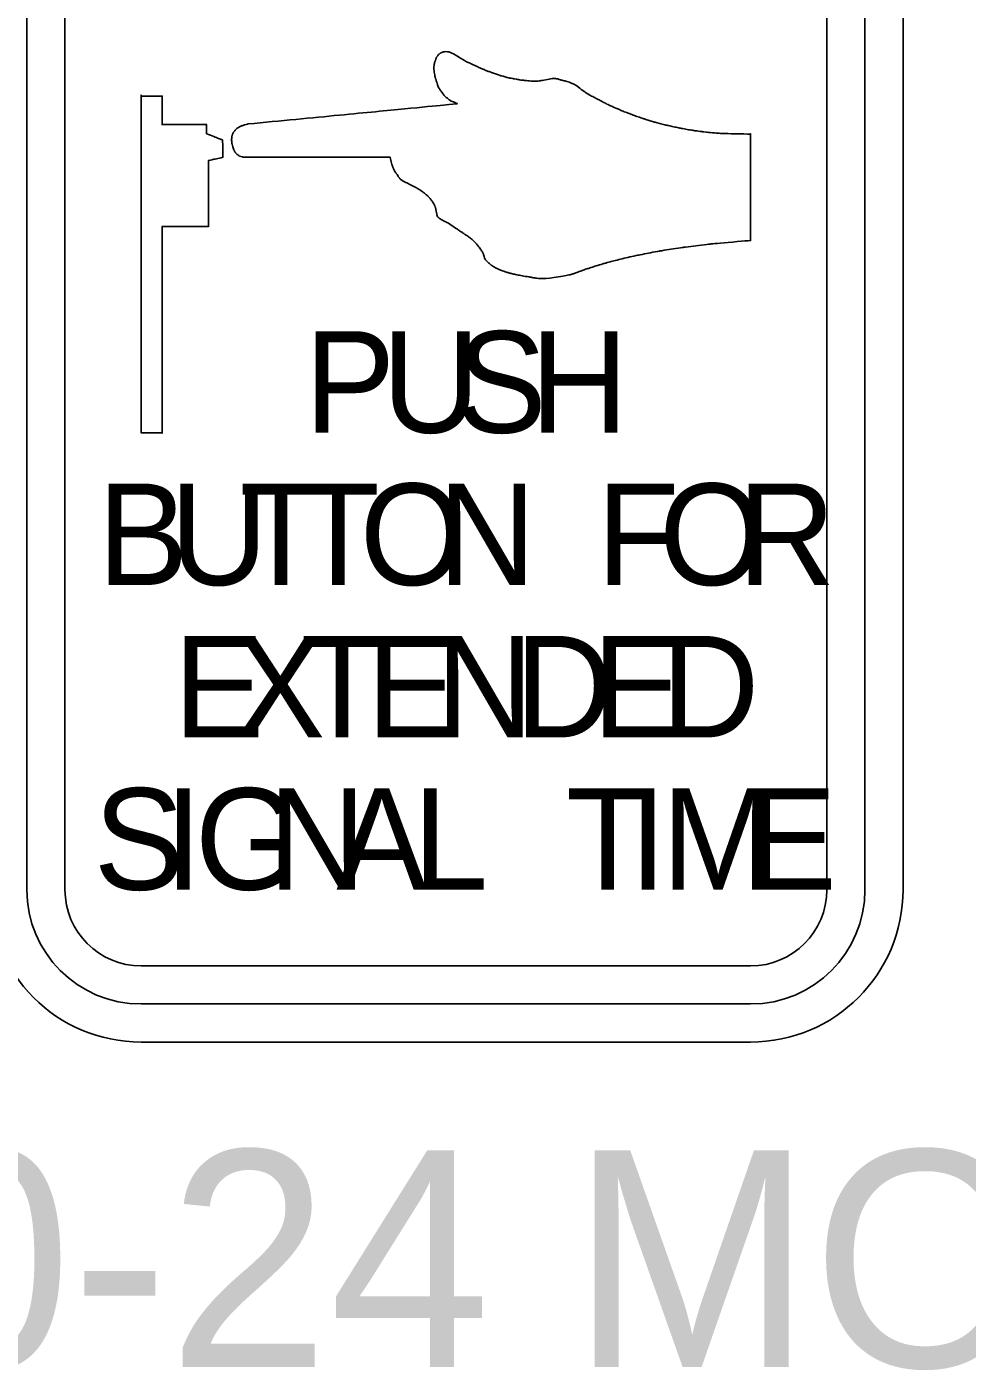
# Model space of a CAD drawing. Extents: x 99982 to 100176, y 99905 to 100011.
# Drawn here: x 100149.4363 to 100149.7487, y 99945.0774 to 99945.5238 of the extents above; entities that cross this region are included whole.
import ezdxf

# ---------------------------------------------------------------- set-up
doc = ezdxf.new("R2010")
doc.units = 0
doc.layers.add('TR_SN_ConstructionSigns', color=7, linetype='Continuous')

msp = doc.modelspace()

# ---------------------------------------------------------------- linework, layer by layer
at = {"layer": 'TR_SN_ConstructionSigns'}
for p, q in [((100149.43628, 99945.64204), (100149.43628, 99945.23704)), ((100149.44894, 99945.23704), (100149.44894, 99945.64204)), ((100149.70207, 99945.64204), (100149.70207, 99945.23704)), ((100149.71472, 99945.23704), (100149.71472, 99945.64204)), ((100149.72738, 99945.64204), (100149.72738, 99945.23704)), ((100149.72738, 99945.23704), (100149.72738, 99945.64204)), ((100149.72738, 99945.23704), (100149.72738, 99945.64204)), ((100149.67675, 99945.21173), (100149.47425, 99945.21173)), ((100149.47425, 99945.19907), (100149.67675, 99945.19907)), ((100149.67675, 99945.18641), (100149.47425, 99945.18641)), ((100149.47425, 99945.18641), (100149.67675, 99945.18641)), ((100149.47425, 99945.18641), (100149.67675, 99945.18641))]:
    msp.add_line(p, q, dxfattribs=at)
for centre, radius, start, end in [((100149.47425, 99945.23704), 0.05063, 180, 270), ((100149.47425, 99945.23704), 0.05063, 180, 270), ((100149.47425, 99945.23704), 0.05063, 180, 270), ((100149.47425, 99945.23704), 0.03797, 180, 270), ((100149.47425, 99945.23704), 0.02531, 180, 270), ((100149.67675, 99945.23704), 0.05063, 270, 0), ((100149.67675, 99945.23704), 0.05063, 270, 0), ((100149.67675, 99945.23704), 0.03797, 270, 0), ((100149.67675, 99945.23704), 0.02531, 270, 0), ((100149.67675, 99945.23704), 0.05063, 270, 0)]:
    msp.add_arc(centre, radius, start, end, dxfattribs=at)
for points, degree in [([(100149.5728, 99945.51427), (100149.5728, 99945.51427), (100149.57265, 99945.51408), (100149.57249, 99945.51386), (100149.5724, 99945.51369), (100149.5724, 99945.51369)], 3), ([(100149.57333, 99945.51481), (100149.57333, 99945.51481), (100149.57315, 99945.51466), (100149.57295, 99945.51446), (100149.5728, 99945.51427), (100149.5728, 99945.51427)], 3), ([(100149.57387, 99945.51516), (100149.57387, 99945.51516), (100149.5737, 99945.51507), (100149.57351, 99945.51496), (100149.57333, 99945.51481), (100149.57333, 99945.51481)], 3), ([(100149.57434, 99945.51535), (100149.57434, 99945.51535), (100149.5741, 99945.51527), (100149.57404, 99945.51524), (100149.57387, 99945.51516), (100149.57387, 99945.51516)], 3), ([(100149.57635, 99945.51548), (100149.57635, 99945.51548), (100149.57536, 99945.51564), (100149.57458, 99945.51543), (100149.57434, 99945.51535), (100149.57434, 99945.51535)], 3), ([(100149.58098, 99945.51302), (100149.58098, 99945.51302), (100149.57973, 99945.5138), (100149.57734, 99945.51531), (100149.57635, 99945.51548), (100149.57635, 99945.51548)], 3), ([(100149.57161, 99945.51109), (100149.57161, 99945.51109), (100149.57152, 99945.51049), (100149.57152, 99945.50963), (100149.5716, 99945.50894), (100149.5716, 99945.50894)], 3), ([(100149.57196, 99945.51252), (100149.57196, 99945.51252), (100149.57184, 99945.51216), (100149.57169, 99945.51168), (100149.57161, 99945.51109), (100149.57161, 99945.51109)], 3), ([(100149.57223, 99945.5133), (100149.57223, 99945.5133), (100149.57216, 99945.5131), (100149.57208, 99945.51288), (100149.57196, 99945.51252), (100149.57196, 99945.51252)], 3), ([(100149.5724, 99945.51369), (100149.5724, 99945.51369), (100149.57232, 99945.51353), (100149.57231, 99945.51349), (100149.57223, 99945.5133), (100149.57223, 99945.5133)], 3), ([(100149.58421, 99945.51137), (100149.58421, 99945.51137), (100149.58305, 99945.51191), (100149.58224, 99945.51224), (100149.58098, 99945.51302), (100149.58098, 99945.51302)], 3), ([(100149.58787, 99945.50971), (100149.58787, 99945.50971), (100149.58679, 99945.51017), (100149.58537, 99945.51084), (100149.58421, 99945.51137), (100149.58421, 99945.51137)], 3), ([(100149.59068, 99945.50859), (100149.59068, 99945.50859), (100149.5897, 99945.50895), (100149.58895, 99945.50925), (100149.58787, 99945.50971), (100149.58787, 99945.50971)], 3), ([(100149.5716, 99945.50894), (100149.5716, 99945.50894), (100149.57168, 99945.50825), (100149.57188, 99945.50737), (100149.57198, 99945.50697), (100149.57198, 99945.50697)], 3), ([(100149.57198, 99945.50697), (100149.57198, 99945.50697), (100149.57208, 99945.50657), (100149.57211, 99945.50648), (100149.57221, 99945.50617), (100149.57221, 99945.50617)], 3), ([(100149.57221, 99945.50617), (100149.57221, 99945.50617), (100149.5723, 99945.50586), (100149.57246, 99945.50546), (100149.57257, 99945.50511), (100149.57257, 99945.50511)], 3), ([(100149.57257, 99945.50511), (100149.57257, 99945.50511), (100149.57268, 99945.50476), (100149.57269, 99945.50458), (100149.57289, 99945.50408), (100149.57289, 99945.50408)], 3), ([(100149.59377, 99945.50756), (100149.59377, 99945.50756), (100149.59292, 99945.50782), (100149.59166, 99945.50823), (100149.59068, 99945.50859), (100149.59068, 99945.50859)], 3), ([(100149.59576, 99945.50701), (100149.59576, 99945.50701), (100149.59506, 99945.50719), (100149.59462, 99945.50731), (100149.59377, 99945.50756), (100149.59377, 99945.50756)], 3), ([(100149.59799, 99945.50653), (100149.59799, 99945.50653), (100149.597, 99945.50672), (100149.59647, 99945.50684), (100149.59576, 99945.50701), (100149.59576, 99945.50701)], 3), ([(100149.60176, 99945.50597), (100149.60176, 99945.50597), (100149.60025, 99945.50614), (100149.59899, 99945.50635), (100149.59799, 99945.50653), (100149.59799, 99945.50653)], 3), ([(100149.60704, 99945.50592), (100149.60704, 99945.50592), (100149.60536, 99945.50565), (100149.60326, 99945.50579), (100149.60176, 99945.50597), (100149.60176, 99945.50597)], 3), ([(100149.61195, 99945.50661), (100149.61195, 99945.50661), (100149.61098, 99945.50674), (100149.60873, 99945.5062), (100149.60704, 99945.50592), (100149.60704, 99945.50592)], 3), ([(100149.61384, 99945.50612), (100149.61384, 99945.50612), (100149.61295, 99945.50638), (100149.61292, 99945.50648), (100149.61195, 99945.50661), (100149.61195, 99945.50661)], 3), ([(100149.61732, 99945.50507), (100149.61732, 99945.50507), (100149.61594, 99945.50568), (100149.61474, 99945.50586), (100149.61384, 99945.50612), (100149.61384, 99945.50612)], 3), ([(100149.62181, 99945.50207), (100149.62181, 99945.50207), (100149.62044, 99945.50301), (100149.6187, 99945.50447), (100149.61732, 99945.50507), (100149.61732, 99945.50507)], 3), ([(100149.47425, 99945.50079), (100149.47425, 99945.50079), (100149.47425, 99945.50079), (100149.47425, 99945.38891)], 2), ([(100149.48122, 99945.50079), (100149.48122, 99945.50079), (100149.48122, 99945.50079), (100149.47425, 99945.50079)], 2), ([(100149.48122, 99945.49134), (100149.48122, 99945.49134), (100149.48122, 99945.49134), (100149.48122, 99945.50079)], 2), ([(100149.57289, 99945.50408), (100149.57289, 99945.50408), (100149.57309, 99945.50357), (100149.57384, 99945.50252), (100149.57424, 99945.50195), (100149.57424, 99945.50195)], 3), ([(100149.57424, 99945.50195), (100149.57424, 99945.50195), (100149.57465, 99945.50138), (100149.5749, 99945.50098), (100149.57526, 99945.50064), (100149.57526, 99945.50064)], 3), ([(100149.57526, 99945.50064), (100149.57526, 99945.50064), (100149.57562, 99945.5003), (100149.57596, 99945.5001), (100149.5763, 99945.49983), (100149.5763, 99945.49983)], 3), ([(100149.62576, 99945.49983), (100149.62576, 99945.49983), (100149.62461, 99945.50043), (100149.62318, 99945.50114), (100149.62181, 99945.50207), (100149.62181, 99945.50207)], 3), ([(100149.57905, 99945.49821), (100149.57905, 99945.49821), (100149.57905, 99945.49821), (100149.50981, 99945.49152)], 2), ([(100149.5763, 99945.49983), (100149.5763, 99945.49983), (100149.57664, 99945.49955), (100149.57687, 99945.49927), (100149.57738, 99945.49909), (100149.57738, 99945.49909)], 3), ([(100149.57738, 99945.49909), (100149.57738, 99945.49909), (100149.57789, 99945.49891), (100149.57913, 99945.49835), (100149.57913, 99945.4983), (100149.57913, 99945.4983)], 3), ([(100149.57913, 99945.49821), (100149.57913, 99945.49821), (100149.57913, 99945.49818), (100149.57905, 99945.49821), (100149.57905, 99945.49821)], 3), ([(100149.57913, 99945.4983), (100149.57913, 99945.4983), (100149.57913, 99945.49826), (100149.57913, 99945.49824), (100149.57913, 99945.49821), (100149.57913, 99945.49821)], 3), ([(100149.62865, 99945.49833), (100149.62865, 99945.49833), (100149.6275, 99945.4989), (100149.62692, 99945.49923), (100149.62576, 99945.49983), (100149.62576, 99945.49983)], 3), ([(100149.63274, 99945.49647), (100149.63274, 99945.49647), (100149.63137, 99945.49705), (100149.62981, 99945.49775), (100149.62865, 99945.49833), (100149.62865, 99945.49833)], 3), ([(100149.63683, 99945.49481), (100149.63683, 99945.49481), (100149.63544, 99945.49533), (100149.6341, 99945.49588), (100149.63274, 99945.49647), (100149.63274, 99945.49647)], 3), ([(100149.64108, 99945.49331), (100149.64108, 99945.49331), (100149.63973, 99945.49375), (100149.63822, 99945.49428), (100149.63683, 99945.49481), (100149.63683, 99945.49481)], 3), ([(100149.64492, 99945.49214), (100149.64492, 99945.49214), (100149.6436, 99945.49251), (100149.64243, 99945.49287), (100149.64108, 99945.49331), (100149.64108, 99945.49331)], 3), ([(100149.64902, 99945.49107), (100149.64902, 99945.49107), (100149.64763, 99945.49141), (100149.64625, 99945.49176), (100149.64492, 99945.49214), (100149.64492, 99945.49214)], 3), ([(100149.49601, 99945.49134), (100149.49601, 99945.49134), (100149.49601, 99945.49134), (100149.48122, 99945.49134)], 2), ([(100149.49601, 99945.4882), (100149.49601, 99945.4882), (100149.49601, 99945.4882), (100149.49601, 99945.49134)], 2), ([(100149.49604, 99945.48826), (100149.49604, 99945.48826), (100149.49604, 99945.48826), (100149.49601, 99945.4882)], 2), ([(100149.49604, 99945.48826), (100149.49604, 99945.48826), (100149.49604, 99945.48826), (100149.49601, 99945.4882)], 2), ([(100149.50132, 99945.48619), (100149.50132, 99945.48619), (100149.50132, 99945.48619), (100149.49604, 99945.48826)], 2), ([(100149.50444, 99945.48763), (100149.50444, 99945.48763), (100149.50433, 99945.48718), (100149.5043, 99945.48579), (100149.50443, 99945.48505), (100149.50443, 99945.48505)], 3), ([(100149.50478, 99945.48848), (100149.50478, 99945.48848), (100149.50466, 99945.48827), (100149.50456, 99945.48807), (100149.50444, 99945.48763), (100149.50444, 99945.48763)], 3), ([(100149.50507, 99945.48893), (100149.50507, 99945.48893), (100149.50492, 99945.48872), (100149.5049, 99945.48869), (100149.50478, 99945.48848), (100149.50478, 99945.48848)], 3), ([(100149.5057, 99945.48968), (100149.5057, 99945.48968), (100149.50544, 99945.48943), (100149.50522, 99945.48914), (100149.50507, 99945.48893), (100149.50507, 99945.48893)], 3), ([(100149.50667, 99945.49041), (100149.50667, 99945.49041), (100149.50633, 99945.49021), (100149.50596, 99945.48994), (100149.5057, 99945.48968), (100149.5057, 99945.48968)], 3), ([(100149.50769, 99945.49091), (100149.50769, 99945.49091), (100149.50735, 99945.49078), (100149.507, 99945.49061), (100149.50667, 99945.49041), (100149.50667, 99945.49041)], 3), ([(100149.50865, 99945.49125), (100149.50865, 99945.49125), (100149.50833, 99945.49115), (100149.50802, 99945.49105), (100149.50769, 99945.49091), (100149.50769, 99945.49091)], 3), ([(100149.50981, 99945.49152), (100149.50981, 99945.49152), (100149.50981, 99945.49152), (100149.50897, 99945.49136), (100149.50865, 99945.49125)], 3), ([(100149.65329, 99945.49014), (100149.65329, 99945.49014), (100149.65182, 99945.49043), (100149.65042, 99945.49074), (100149.64902, 99945.49107), (100149.64902, 99945.49107)], 3), ([(100149.65787, 99945.48935), (100149.65787, 99945.48935), (100149.65659, 99945.48955), (100149.65477, 99945.48985), (100149.65329, 99945.49014), (100149.65329, 99945.49014)], 3), ([(100149.66091, 99945.48893), (100149.66091, 99945.48893), (100149.65981, 99945.48907), (100149.65914, 99945.48916), (100149.65787, 99945.48935), (100149.65787, 99945.48935)], 3), ([(100149.66444, 99945.48856), (100149.66444, 99945.48856), (100149.66342, 99945.48865), (100149.662, 99945.48879), (100149.66091, 99945.48893), (100149.66091, 99945.48893)], 3), ([(100149.66702, 99945.48837), (100149.66702, 99945.48837), (100149.66616, 99945.48843), (100149.66546, 99945.48848), (100149.66444, 99945.48856), (100149.66444, 99945.48856)], 3), ([(100149.67661, 99945.48816), (100149.67661, 99945.48816), (100149.67661, 99945.48816), (100149.66788, 99945.48831), (100149.66702, 99945.48837)], 3), ([(100149.67675, 99945.48834), (100149.67675, 99945.48834), (100149.67675, 99945.48834), (100149.67661, 99945.48816)], 2), ([(100149.67675, 99945.45279), (100149.67675, 99945.45279), (100149.67675, 99945.45279), (100149.67675, 99945.48834)], 2), ([(100149.50139, 99945.48044), (100149.50139, 99945.48044), (100149.50139, 99945.48044), (100149.50132, 99945.48619)], 2), ([(100149.50443, 99945.48505), (100149.50443, 99945.48505), (100149.50455, 99945.48431), (100149.50481, 99945.4835), (100149.50494, 99945.4832), (100149.50494, 99945.4832)], 3), ([(100149.50494, 99945.4832), (100149.50494, 99945.4832), (100149.50507, 99945.48291), (100149.50511, 99945.48283), (100149.50522, 99945.48263), (100149.50522, 99945.48263)], 3), ([(100149.49658, 99945.47936), (100149.49658, 99945.47936), (100149.49658, 99945.47936), (100149.50139, 99945.48044)], 2), ([(100149.49659, 99945.45744), (100149.49659, 99945.45744), (100149.49659, 99945.45744), (100149.49658, 99945.47936)], 2), ([(100149.50522, 99945.48263), (100149.50522, 99945.48263), (100149.50532, 99945.48243), (100149.50546, 99945.48217), (100149.50559, 99945.482), (100149.50559, 99945.482)], 3), ([(100149.50559, 99945.482), (100149.50559, 99945.482), (100149.50572, 99945.48183), (100149.50577, 99945.48178), (100149.50597, 99945.48159), (100149.50597, 99945.48159)], 3), ([(100149.50597, 99945.48159), (100149.50597, 99945.48159), (100149.50618, 99945.48141), (100149.50654, 99945.48113), (100149.50684, 99945.48092), (100149.50684, 99945.48092)], 3), ([(100149.50684, 99945.48092), (100149.50684, 99945.48092), (100149.50714, 99945.48071), (100149.5082, 99945.48051), (100149.5082, 99945.48051)], 3), ([(100149.5082, 99945.48051), (100149.5082, 99945.48051), (100149.5082, 99945.48051), (100149.55695, 99945.48044)], 2), ([(100149.55695, 99945.48044), (100149.55695, 99945.48044), (100149.55695, 99945.48044), (100149.55741, 99945.47844), (100149.55753, 99945.4781)], 3), ([(100149.55753, 99945.4781), (100149.55753, 99945.4781), (100149.55765, 99945.47777), (100149.55776, 99945.47744), (100149.5579, 99945.4771), (100149.5579, 99945.4771)], 3), ([(100149.5579, 99945.4771), (100149.5579, 99945.4771), (100149.55804, 99945.47675), (100149.55822, 99945.47637), (100149.5584, 99945.47603), (100149.5584, 99945.47603)], 3), ([(100149.5584, 99945.47603), (100149.5584, 99945.47603), (100149.55859, 99945.47569), (100149.55874, 99945.47545), (100149.559, 99945.47507), (100149.559, 99945.47507)], 3), ([(100149.559, 99945.47507), (100149.559, 99945.47507), (100149.55926, 99945.47469), (100149.55971, 99945.47407), (100149.55995, 99945.47375), (100149.55995, 99945.47375)], 3), ([(100149.55995, 99945.47375), (100149.55995, 99945.47375), (100149.56018, 99945.47342), (100149.56017, 99945.47341), (100149.56044, 99945.47311), (100149.56044, 99945.47311)], 3), ([(100149.56044, 99945.47311), (100149.56044, 99945.47311), (100149.5607, 99945.47281), (100149.56467, 99945.47083), (100149.56558, 99945.47037), (100149.56558, 99945.47037)], 3), ([(100149.56558, 99945.47037), (100149.56558, 99945.47037), (100149.56648, 99945.4699), (100149.56678, 99945.46966), (100149.5673, 99945.46929), (100149.5673, 99945.46929)], 3), ([(100149.5673, 99945.46929), (100149.5673, 99945.46929), (100149.56782, 99945.46892), (100149.56835, 99945.4685), (100149.56873, 99945.46821), (100149.56873, 99945.46821)], 3), ([(100149.56873, 99945.46821), (100149.56873, 99945.46821), (100149.5691, 99945.46792), (100149.5693, 99945.46776), (100149.56953, 99945.46754), (100149.56953, 99945.46754)], 3), ([(100149.56953, 99945.46754), (100149.56953, 99945.46754), (100149.56977, 99945.46731), (100149.5699, 99945.46716), (100149.57015, 99945.46685), (100149.57015, 99945.46685)], 3), ([(100149.57015, 99945.46685), (100149.57015, 99945.46685), (100149.5704, 99945.46655), (100149.57076, 99945.4661), (100149.57103, 99945.4657), (100149.57103, 99945.4657)], 3), ([(100149.57103, 99945.4657), (100149.57103, 99945.4657), (100149.57131, 99945.4653), (100149.57164, 99945.46471), (100149.57175, 99945.46444), (100149.57175, 99945.46444)], 3), ([(100149.57175, 99945.46444), (100149.57175, 99945.46444), (100149.57187, 99945.46418), (100149.57189, 99945.46411), (100149.57196, 99945.46391), (100149.57196, 99945.46391)], 3), ([(100149.57196, 99945.46391), (100149.57196, 99945.46391), (100149.57203, 99945.46371), (100149.5721, 99945.46347), (100149.57217, 99945.46325), (100149.57217, 99945.46325)], 3), ([(100149.57217, 99945.46325), (100149.57217, 99945.46325), (100149.57224, 99945.46303), (100149.57262, 99945.46097), (100149.57262, 99945.46097)], 3), ([(100149.57262, 99945.46097), (100149.57262, 99945.46097), (100149.57262, 99945.46097), (100149.57239, 99945.46123), (100149.57244, 99945.46114)], 3), ([(100149.57244, 99945.46114), (100149.57244, 99945.46114), (100149.57249, 99945.46105), (100149.57251, 99945.461), (100149.5726, 99945.46087), (100149.5726, 99945.46087)], 3), ([(100149.5726, 99945.46087), (100149.5726, 99945.46087), (100149.57268, 99945.46073), (100149.57385, 99945.45979), (100149.57507, 99945.4592), (100149.57507, 99945.4592)], 3), ([(100149.48122, 99945.45744), (100149.48122, 99945.45744), (100149.48122, 99945.45744), (100149.49659, 99945.45744)], 2), ([(100149.48122, 99945.38891), (100149.48122, 99945.38891), (100149.48122, 99945.38891), (100149.48122, 99945.45744)], 2), ([(100149.57507, 99945.4592), (100149.57507, 99945.4592), (100149.57629, 99945.4586), (100149.57832, 99945.45721), (100149.57944, 99945.45644), (100149.57944, 99945.45644)], 3), ([(100149.57944, 99945.45644), (100149.57944, 99945.45644), (100149.58055, 99945.45567), (100149.58102, 99945.45537), (100149.58191, 99945.45477), (100149.58191, 99945.45477)], 3), ([(100149.58191, 99945.45477), (100149.58191, 99945.45477), (100149.58279, 99945.45418), (100149.5839, 99945.4534), (100149.58464, 99945.45271), (100149.58464, 99945.45271)], 3), ([(100149.58464, 99945.45271), (100149.58464, 99945.45271), (100149.58538, 99945.45202), (100149.58595, 99945.45131), (100149.5864, 99945.45073), (100149.5864, 99945.45073)], 3), ([(100149.65429, 99945.4505), (100149.65429, 99945.4505), (100149.65704, 99945.45088), (100149.66012, 99945.45124), (100149.66304, 99945.45158), (100149.66304, 99945.45158)], 3), ([(100149.66304, 99945.45158), (100149.66304, 99945.45158), (100149.66596, 99945.45192), (100149.67675, 99945.45279), (100149.67675, 99945.45279)], 3), ([(100149.5864, 99945.45073), (100149.5864, 99945.45073), (100149.58686, 99945.45015), (100149.58718, 99945.4497), (100149.58744, 99945.44929), (100149.58744, 99945.44929)], 3), ([(100149.58744, 99945.44929), (100149.58744, 99945.44929), (100149.5877, 99945.44889), (100149.58779, 99945.44875), (100149.58796, 99945.44829), (100149.58796, 99945.44829)], 3), ([(100149.58796, 99945.44829), (100149.58796, 99945.44829), (100149.58814, 99945.44783), (100149.58828, 99945.44706), (100149.58857, 99945.44657), (100149.58857, 99945.44657)], 3), ([(100149.6329, 99945.44644), (100149.6329, 99945.44644), (100149.63477, 99945.4469), (100149.63708, 99945.44744), (100149.63935, 99945.44791), (100149.63935, 99945.44791)], 3), ([(100149.63935, 99945.44791), (100149.63935, 99945.44791), (100149.64162, 99945.44839), (100149.64402, 99945.44885), (100149.64651, 99945.44928), (100149.64651, 99945.44928)], 3), ([(100149.64651, 99945.44928), (100149.64651, 99945.44928), (100149.649, 99945.44972), (100149.65153, 99945.45012), (100149.65429, 99945.4505), (100149.65429, 99945.4505)], 3), ([(100149.58857, 99945.44657), (100149.58857, 99945.44657), (100149.58886, 99945.44607), (100149.58932, 99945.44571), (100149.58968, 99945.44539), (100149.58968, 99945.44539)], 3), ([(100149.58968, 99945.44539), (100149.58968, 99945.44539), (100149.59005, 99945.44507), (100149.59025, 99945.44486), (100149.59066, 99945.44456), (100149.59066, 99945.44456)], 3), ([(100149.59066, 99945.44456), (100149.59066, 99945.44456), (100149.59107, 99945.44425), (100149.59167, 99945.4439), (100149.59219, 99945.44363), (100149.59219, 99945.44363)], 3), ([(100149.59219, 99945.44363), (100149.59219, 99945.44363), (100149.59272, 99945.44336), (100149.59316, 99945.44316), (100149.59378, 99945.44291), (100149.59378, 99945.44291)], 3), ([(100149.59378, 99945.44291), (100149.59378, 99945.44291), (100149.59439, 99945.44267), (100149.59507, 99945.44244), (100149.59589, 99945.4422), (100149.59589, 99945.4422)], 3), ([(100149.61954, 99945.44236), (100149.61954, 99945.44236), (100149.62025, 99945.44263), (100149.62131, 99945.44302), (100149.62274, 99945.4435), (100149.62274, 99945.4435)], 3), ([(100149.62274, 99945.4435), (100149.62274, 99945.4435), (100149.62417, 99945.44398), (100149.62644, 99945.44469), (100149.62814, 99945.44517), (100149.62814, 99945.44517)], 3), ([(100149.62814, 99945.44517), (100149.62814, 99945.44517), (100149.62983, 99945.44566), (100149.63104, 99945.44598), (100149.6329, 99945.44644), (100149.6329, 99945.44644)], 3), ([(100149.59589, 99945.4422), (100149.59589, 99945.4422), (100149.59671, 99945.44196), (100149.59744, 99945.44176), (100149.59868, 99945.44149), (100149.59868, 99945.44149)], 3), ([(100149.59868, 99945.44149), (100149.59868, 99945.44149), (100149.59993, 99945.44122), (100149.60193, 99945.44088), (100149.60337, 99945.44065), (100149.60337, 99945.44065)], 3), ([(100149.60337, 99945.44065), (100149.60337, 99945.44065), (100149.6048, 99945.44041), (100149.60531, 99945.44025), (100149.60729, 99945.44013), (100149.60729, 99945.44013)], 3), ([(100149.60729, 99945.44013), (100149.60729, 99945.44013), (100149.60927, 99945.44), (100149.61658, 99945.44136), (100149.6171, 99945.44151), (100149.6171, 99945.44151)], 3), ([(100149.6171, 99945.44151), (100149.6171, 99945.44151), (100149.61761, 99945.44166), (100149.61771, 99945.44169), (100149.61812, 99945.44183), (100149.61812, 99945.44183)], 3), ([(100149.61812, 99945.44183), (100149.61812, 99945.44183), (100149.61853, 99945.44197), (100149.61883, 99945.44209), (100149.61954, 99945.44236), (100149.61954, 99945.44236)], 3), ([(100149.47425, 99945.38891), (100149.47425, 99945.38891), (100149.47425, 99945.38891), (100149.48122, 99945.38891)], 2)]:
    msp.add_open_spline(points, degree=degree, dxfattribs=at)

# ---------------------------------------------------------------- texts
for s, p in [('P', (100149.52857, 99945.38891)), ('U', (100149.55424, 99945.38891)), ('S', (100149.57888, 99945.38891)), ('H', (100149.60353, 99945.38891)), ('B', (100149.45976, 99945.33829)), ('U', (100149.48382, 99945.33829)), ('T', (100149.50697, 99945.33829)), ('T', (100149.52601, 99945.33829)), ('O', (100149.54687, 99945.33829)), ('N', (100149.57285, 99945.33829)), ('F', (100149.6255, 99945.33829)), ('O', (100149.64636, 99945.33829)), ('R', (100149.67235, 99945.33829)), ('E', (100149.48505, 99945.28766)), ('X', (100149.5053, 99945.28766)), ('T', (100149.52724, 99945.28766)), ('E', (100149.54918, 99945.28766)), ('N', (100149.57213, 99945.28766)), ('D', (100149.59845, 99945.28766)), ('E', (100149.6241, 99945.28766)), ('D', (100149.64705, 99945.28766)), ('S', (100149.45849, 99945.23704)), ('I', (100149.48198, 99945.23704)), ('G', (100149.49211, 99945.23704)), ('N', (100149.51641, 99945.23704)), ('A', (100149.53909, 99945.23704)), ('L', (100149.56447, 99945.23704)), ('T', (100149.61543, 99945.23704)), ('I', (100149.63642, 99945.23704)), ('M', (100149.64709, 99945.23704)), ('E', (100149.6753, 99945.23704))]:
    msp.add_text(s, height=0.03375, dxfattribs=at).set_placement(p)
msp.add_text('R10-24 MOD', height=0.072, rotation=360, dxfattribs=at).set_placement((100149.27452, 99945.07841))

doc.saveas('drawing.dxf')
